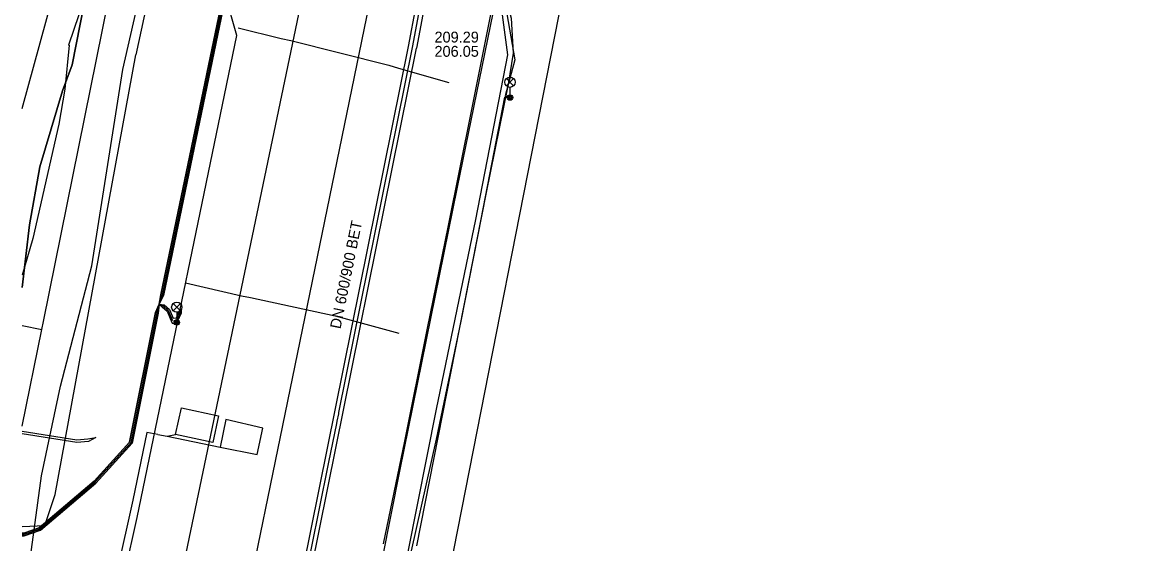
# Model space of a CAD drawing. Extents: x -595540 to -593988, y -1160850 to -1159202.
# Drawn here: x -595539.6 to -595457.2, y -1159582.8 to -1159544.3 of the extents above; entities that cross this region are included whole.
import ezdxf

# ---------------------------------------------------------------- set-up
doc = ezdxf.new("R2010")
doc.units = 0
for name, color, linetype in [('BKOM_kabel koordinační_optický', 7, 'Continuous'), ('BVK-JEDNOTNA_popisy', 7, 'Continuous'), ('BVK-JEDNOTNA_trasa sítě', 7, 'Continuous'), ('BVK-JEDNOTNA_trasa sítě obvodem', 7, 'Continuous'), ('BVK-VODOVOD_trasa sítě', 7, 'Continuous'), ('CETIN_kabel podzemní', 7, 'Continuous'), ('DPMB_kabel', 7, 'Continuous'), ('DPMB_kyneta', 7, 'Continuous'), ('DPMB_trolejové vedení-nosné lano', 7, 'Continuous'), ('DSP-SDEL-VODAFONE_kabel', 7, 'Continuous'), ('EON-NN_kabel', 7, 'Continuous'), ('EON-NN_kabel zrušené sítě', 7, 'Continuous'), ('EON-VN_kabel', 7, 'Continuous'), ('INNOGY-NTL_trasa sítě', 7, 'Continuous'), ('INNOGY-STL_trasa sítě', 7, 'Continuous'), ('TSB_kabel VO', 7, 'Continuous'), ('TSB_lampy VO', 7, 'Continuous')]:
    doc.layers.add(name, color=color, linetype=linetype)

msp = doc.modelspace()

# ---------------------------------------------------------------- linework, layer by layer
at = {"layer": 'BKOM_kabel koordinační_optický'}
for points in [[(-595518.91, -1159605.43), (-595517.68, -1159600.98), (-595516.64, -1159597.95), (-595514.94, -1159594.54), (-595511.13, -1159583.41), (-595509.02, -1159572.87), (-595506.14, -1159558.89), (-595503.77, -1159546.75), (-595504.47, -1159541.56), (-595504.52, -1159538.6), (-595504.41, -1159536.46)], [(-595528.89, -1159574.86), (-595528.27, -1159574.75), (-595527.83, -1159572.79), (-595525.12, -1159573.38), (-595525.54, -1159575.34), (-595528.27, -1159574.75)], [(-595529.579, -1159574.737), (-595528.89, -1159574.86), (-595524.99, -1159575.68), (-595522.26, -1159576.22), (-595521.85, -1159574.27), (-595524.56, -1159573.65), (-595524.99, -1159575.68)], [(-595529.579, -1159574.737), (-595530.4, -1159574.59), (-595531.44, -1159579.58), (-595532.58, -1159584.77), (-595534.03, -1159589.97), (-595536.14, -1159594.07), (-595539.55, -1159597.96), (-595539.58, -1159597.987)]]:
    msp.add_lwpolyline(points, dxfattribs=at)
at = {"layer": 'BVK-JEDNOTNA_popisy'}
msp.add_line((-595509.18, -1159545.96), (-595509.18, -1159545.96), dxfattribs=at)
at = {"layer": 'BVK-JEDNOTNA_trasa sítě'}
for points in [[(-595510.8, -1159546.19), (-595508.537, -1159534.149), (-595507.812, -1159530.306), (-595504.126, -1159510.698), (-595504.05, -1159510.273), (-595503.578, -1159507.777), (-595502.09, -1159499.87)], [(-595519.47, -1159589.22), (-595517.014, -1159577.035), (-595516.965, -1159576.79), (-595516.392, -1159573.947), (-595516.357, -1159573.771), (-595516.246, -1159573.222), (-595516.226, -1159573.123), (-595510.8, -1159546.19)]]:
    msp.add_lwpolyline(points, dxfattribs=at)
at = {"layer": 'BVK-JEDNOTNA_trasa sítě obvodem'}
for p, q in [((-595519.764, -1159589.161), (-595511.094, -1159546.131)), ((-595519.176, -1159589.279), (-595510.506, -1159546.249))]:
    msp.add_line(p, q, dxfattribs=at)
for points in [[(-595511.095, -1159546.135), (-595508.832, -1159534.094), (-595508.107, -1159530.251), (-595504.421, -1159510.644), (-595504.345, -1159510.219), (-595503.873, -1159507.722), (-595502.385, -1159499.815)], [(-595501.795, -1159499.925), (-595503.283, -1159507.833), (-595503.755, -1159510.328), (-595503.831, -1159510.752), (-595507.517, -1159530.362), (-595508.242, -1159534.205), (-595510.505, -1159546.245)]]:
    msp.add_lwpolyline(points, dxfattribs=at)
at = {"layer": 'BVK-VODOVOD_trasa sítě'}
msp.add_line((-595515.212, -1159621.352), (-595494.616, -1159516.344), dxfattribs=at)
msp.add_lwpolyline([(-595529.291, -1159617.5), (-595514.159, -1159543.939), (-595505.658, -1159502.67), (-595497.983, -1159465.258), (-595497.446, -1159462.645), (-595496.304, -1159457.089)], dxfattribs=at)
at = {"layer": 'CETIN_kabel podzemní'}
for points in [[(-595529.37, -1159538.18), (-595531.21, -1159546.74)], [(-595539.58, -1159581.533), (-595537.92, -1159581.46), (-595537.15, -1159579.17), (-595531.21, -1159546.74)]]:
    msp.add_lwpolyline(points, dxfattribs=at)
at = {"layer": 'DPMB_kabel'}
for points in [[(-595539.58, -1159582.216), (-595539.432, -1159582.219), (-595538.241, -1159581.811), (-595534.15, -1159578.333), (-595531.476, -1159575.393), (-595529.566, -1159565.788), (-595529.488, -1159565.133), (-595529.174, -1159564.486), (-595524.65, -1159542.718), (-595524.928, -1159536.008), (-595523.012, -1159526.84), (-595520.851, -1159516.499), (-595519.845, -1159513.553), (-595518.607, -1159509.986), (-595518.497, -1159509.492), (-595518.227, -1159509.088), (-595516.814, -1159505.197), (-595514.772, -1159496.722), (-595512.512, -1159485.674), (-595511.142, -1159479.647), (-595510.632, -1159475.585), (-595506.782, -1159456.959), (-595503.271, -1159441.097), (-595502.334, -1159438.059)], [(-595539.58, -1159550.702), (-595533.858, -1159529.783), (-595532.809, -1159517.989), (-595530.449, -1159505.848), (-595529.936, -1159500.812), (-595527.678, -1159496.971), (-595525.911, -1159494.223), (-595525.165, -1159490.562), (-595521.464, -1159478.927), (-595513.025, -1159448.911), (-595510.625, -1159439.632)], [(-595539.58, -1159582.216), (-595539.432, -1159582.219), (-595538.241, -1159581.811), (-595534.15, -1159578.333), (-595531.476, -1159575.393), (-595529.566, -1159565.788), (-595529.488, -1159565.133), (-595529.174, -1159564.489), (-595529.174, -1159564.483), (-595524.65, -1159542.718), (-595524.928, -1159536.008), (-595523.012, -1159526.84), (-595520.851, -1159516.499), (-595519.845, -1159513.553), (-595518.607, -1159509.986), (-595518.497, -1159509.492), (-595518.227, -1159509.088), (-595516.814, -1159505.197), (-595514.772, -1159496.722), (-595512.512, -1159485.674), (-595511.142, -1159479.647), (-595510.632, -1159475.585), (-595506.782, -1159456.959), (-595503.271, -1159441.097)], [(-595539.58, -1159582.018), (-595539.463, -1159582.02), (-595538.34, -1159581.632), (-595534.291, -1159578.187), (-595531.663, -1159575.303), (-595529.756, -1159565.745), (-595529.49, -1159565.13), (-595529.367, -1159564.435), (-595524.85, -1159542.702), (-595525.13, -1159535.992), (-595523.208, -1159526.8), (-595521.047, -1159516.443), (-595520.033, -1159513.486), (-595518.793, -1159509.914), (-595518.5, -1159509.495), (-595518.837, -1159508.901), (-595517.37, -1159505.024), (-595515.366, -1159496.581), (-595513.098, -1159485.55), (-595511.757, -1159479.328), (-595510.832, -1159475.538), (-595506.978, -1159456.92)], [(-595539.58, -1159582.018), (-595539.463, -1159582.02), (-595538.34, -1159581.632), (-595534.291, -1159578.187), (-595531.663, -1159575.303), (-595529.756, -1159565.745), (-595529.49, -1159565.13), (-595529.367, -1159564.435), (-595524.85, -1159542.702), (-595525.13, -1159535.992), (-595523.208, -1159526.8), (-595521.047, -1159516.443), (-595520.033, -1159513.486), (-595518.793, -1159509.914), (-595518.5, -1159509.495), (-595518.837, -1159508.901), (-595517.37, -1159505.024), (-595515.366, -1159496.581), (-595513.098, -1159485.55), (-595511.757, -1159479.328), (-595510.832, -1159475.538), (-595506.978, -1159456.92)], [(-595539.58, -1159582.018), (-595539.463, -1159582.02), (-595538.34, -1159581.632), (-595534.291, -1159578.187), (-595531.663, -1159575.303), (-595529.756, -1159565.745), (-595529.49, -1159565.13), (-595529.367, -1159564.435), (-595524.85, -1159542.702), (-595525.13, -1159535.992), (-595523.208, -1159526.8), (-595521.047, -1159516.443), (-595520.033, -1159513.486), (-595518.793, -1159509.914), (-595518.5, -1159509.495), (-595518.837, -1159508.901), (-595517.37, -1159505.024), (-595515.366, -1159496.581), (-595513.098, -1159485.55), (-595511.757, -1159479.328), (-595510.832, -1159475.538), (-595506.978, -1159456.92)], [(-595539.58, -1159582.216), (-595539.432, -1159582.219), (-595538.241, -1159581.811), (-595534.15, -1159578.333), (-595531.476, -1159575.393), (-595529.566, -1159565.788), (-595529.488, -1159565.133), (-595529.174, -1159564.488), (-595524.65, -1159542.718), (-595524.928, -1159536.008), (-595523.012, -1159526.84), (-595520.851, -1159516.499), (-595519.845, -1159513.553), (-595518.607, -1159509.986), (-595518.497, -1159509.492), (-595518.227, -1159509.088), (-595516.814, -1159505.197), (-595514.772, -1159496.722), (-595512.512, -1159485.674), (-595511.142, -1159479.647), (-595510.632, -1159475.585), (-595506.782, -1159456.959)], [(-595539.58, -1159582.216), (-595539.432, -1159582.219), (-595538.241, -1159581.811), (-595534.15, -1159578.333), (-595531.476, -1159575.393), (-595529.566, -1159565.788), (-595529.488, -1159565.133), (-595529.174, -1159564.488), (-595524.65, -1159542.718), (-595524.928, -1159536.008), (-595523.012, -1159526.84), (-595520.851, -1159516.499), (-595519.845, -1159513.553), (-595518.607, -1159509.986), (-595518.497, -1159509.492), (-595518.227, -1159509.088), (-595516.814, -1159505.197), (-595514.772, -1159496.722), (-595512.512, -1159485.674), (-595511.142, -1159479.647), (-595510.632, -1159475.585), (-595506.782, -1159456.959)], [(-595531.663, -1159575.303), (-595529.756, -1159565.744), (-595529.49, -1159565.13), (-595529.367, -1159564.434), (-595524.85, -1159542.702), (-595525.13, -1159535.992), (-595523.208, -1159526.8), (-595521.047, -1159516.443), (-595520.033, -1159513.486), (-595518.793, -1159509.914), (-595518.5, -1159509.495), (-595518.413, -1159509.014), (-595517.006, -1159505.14), (-595514.966, -1159496.684), (-595512.706, -1159485.629), (-595511.338, -1159479.611), (-595510.831, -1159475.54), (-595506.978, -1159456.917)], [(-595531.663, -1159575.303), (-595529.756, -1159565.744), (-595529.49, -1159565.13), (-595529.367, -1159564.434), (-595524.85, -1159542.702), (-595525.13, -1159535.992), (-595523.208, -1159526.8), (-595521.047, -1159516.443), (-595520.033, -1159513.486), (-595518.793, -1159509.914), (-595518.5, -1159509.495), (-595518.413, -1159509.014), (-595517.006, -1159505.14), (-595514.966, -1159496.684), (-595512.706, -1159485.629), (-595511.338, -1159479.611), (-595510.831, -1159475.54), (-595506.978, -1159456.917)], [(-595506.978, -1159456.917), (-595510.831, -1159475.54), (-595511.338, -1159479.611), (-595512.706, -1159485.629), (-595514.966, -1159496.684), (-595517.006, -1159505.14), (-595518.413, -1159509.014), (-595518.5, -1159509.495), (-595518.793, -1159509.914), (-595520.033, -1159513.486), (-595521.047, -1159516.443), (-595523.208, -1159526.8), (-595525.13, -1159535.992), (-595524.85, -1159542.702), (-595529.367, -1159564.434), (-595529.49, -1159565.13), (-595529.125, -1159565.176), (-595528.736, -1159565.531), (-595528.464, -1159566.168), (-595528.207, -1159566.147), (-595528.013, -1159565.633), (-595527.84, -1159565.5)], [(-595506.978, -1159456.918), (-595510.832, -1159475.543), (-595511.341, -1159479.613), (-595512.706, -1159485.629), (-595514.966, -1159496.685), (-595517.006, -1159505.139), (-595518.412, -1159509.013), (-595518.5, -1159509.494), (-595518.793, -1159509.914), (-595520.034, -1159513.487), (-595521.047, -1159516.443), (-595523.208, -1159526.8), (-595525.13, -1159535.992), (-595524.85, -1159542.703), (-595529.367, -1159564.434), (-595529.49, -1159565.13), (-595529.125, -1159565.175), (-595528.735, -1159565.531), (-595528.465, -1159566.168), (-595528.206, -1159566.145), (-595528.013, -1159565.633), (-595527.84, -1159565.501)], [(-595506.782, -1159456.96), (-595510.63, -1159475.579), (-595511.143, -1159479.652), (-595512.511, -1159485.672), (-595514.772, -1159496.723), (-595516.814, -1159505.197), (-595518.226, -1159509.086), (-595518.501, -1159509.495), (-595518.607, -1159509.986), (-595519.845, -1159513.554), (-595520.851, -1159516.497), (-595523.012, -1159526.84), (-595524.929, -1159536.008), (-595524.65, -1159542.718), (-595529.174, -1159564.486), (-595529.486, -1159565.127), (-595528.901, -1159565.656), (-595528.524, -1159566.536), (-595528.244, -1159566.585), (-595527.849, -1159565.796), (-595527.849, -1159565.533)], [(-595506.782, -1159456.96), (-595510.63, -1159475.579), (-595511.143, -1159479.652), (-595512.512, -1159485.675), (-595514.772, -1159496.723), (-595516.814, -1159505.197), (-595518.226, -1159509.086), (-595518.501, -1159509.495), (-595518.607, -1159509.986), (-595519.845, -1159513.554), (-595520.851, -1159516.497), (-595523.012, -1159526.84), (-595524.929, -1159536.008), (-595524.65, -1159542.718), (-595529.174, -1159564.486), (-595529.486, -1159565.127), (-595528.901, -1159565.656), (-595528.524, -1159566.536), (-595528.244, -1159566.585), (-595527.849, -1159565.796), (-595527.849, -1159565.533)], [(-595539.58, -1159582.018), (-595539.463, -1159582.02), (-595538.34, -1159581.632), (-595534.291, -1159578.188), (-595531.663, -1159575.303)], [(-595539.58, -1159582.018), (-595539.463, -1159582.02), (-595538.34, -1159581.632), (-595534.291, -1159578.188), (-595531.663, -1159575.303)]]:
    msp.add_lwpolyline(points, dxfattribs=at)
at = {"layer": 'DPMB_kyneta'}
for points in [[(-595518.5, -1159509.495), (-595518.607, -1159509.987), (-595519.845, -1159513.553), (-595520.853, -1159516.497), (-595523.012, -1159526.84), (-595524.93, -1159536.008), (-595524.65, -1159542.718), (-595529.173, -1159564.486), (-595529.49, -1159565.13)], [(-595518.5, -1159509.495), (-595518.793, -1159509.913), (-595520.035, -1159513.487), (-595521.047, -1159516.443), (-595523.208, -1159526.8), (-595525.13, -1159535.992), (-595524.85, -1159542.702), (-595529.367, -1159564.434), (-595529.49, -1159565.13)], [(-595518.5, -1159509.495), (-595518.7, -1159509.95), (-595519.94, -1159513.52), (-595520.95, -1159516.47), (-595523.11, -1159526.82), (-595525.03, -1159536), (-595524.75, -1159542.71), (-595529.27, -1159564.46), (-595529.49, -1159565.13)], [(-595529.49, -1159565.13), (-595529.564, -1159565.791), (-595531.477, -1159575.397), (-595534.15, -1159578.332), (-595538.24, -1159581.808), (-595539.434, -1159582.22), (-595539.58, -1159582.217)], [(-595529.49, -1159565.13), (-595529.758, -1159565.746), (-595531.663, -1159575.303), (-595534.29, -1159578.188), (-595538.34, -1159581.632), (-595539.466, -1159582.02), (-595539.58, -1159582.018)], [(-595529.49, -1159565.13), (-595529.661, -1159565.769), (-595531.57, -1159575.35), (-595534.22, -1159578.26), (-595538.29, -1159581.72), (-595539.45, -1159582.12), (-595539.58, -1159582.118)], [(-595529.49, -1159565.13), (-595529.235, -1159565.345), (-595528.904, -1159565.649), (-595528.546, -1159566.489)], [(-595529.49, -1159565.13), (-595529.125, -1159565.175), (-595528.736, -1159565.531), (-595528.465, -1159566.169)], [(-595529.49, -1159565.13), (-595529.18, -1159565.26), (-595528.82, -1159565.59), (-595528.506, -1159566.327)], [(-595528.207, -1159566.145), (-595528.012, -1159565.631), (-595527.84, -1159565.5)], [(-595528.106, -1159566.159), (-595527.92, -1159565.67), (-595527.84, -1159565.5)], [(-595528.004, -1159566.174), (-595527.828, -1159565.709), (-595527.84, -1159565.5)]]:
    msp.add_lwpolyline(points, dxfattribs=at)
at = {"layer": 'DPMB_trolejové vedení-nosné lano'}
for points in [[(-595523.649, -1159544.751), (-595520.476, -1159545.535), (-595519.787, -1159545.678), (-595512.545, -1159547.507), (-595511.829, -1159547.716), (-595508.132, -1159548.774)], [(-595527.552, -1159563.554), (-595523.41, -1159564.507), (-595522.752, -1159564.632), (-595516.516, -1159566.005), (-595515.868, -1159566.172), (-595511.813, -1159567.262)]]:
    msp.add_lwpolyline(points, dxfattribs=at)
at = {"layer": 'DSP-SDEL-VODAFONE_kabel'}
for points in [[(-595539.58, -1159563.898), (-595539.06, -1159559.29), (-595538.3, -1159555.01), (-595536.62, -1159549.4), (-595535.9, -1159547.47), (-595535.03, -1159542.99), (-595534.34, -1159540.47), (-595534.36, -1159539.82), (-595534.67, -1159538.65), (-595534.75, -1159537.91), (-595534.72, -1159537.24), (-595533.66, -1159532.53), (-595533.25, -1159530.4), (-595533.12, -1159529.25)], [(-595535.03, -1159542.99), (-595535.9, -1159547.47), (-595536.62, -1159549.4), (-595538.3, -1159555.01), (-595539.06, -1159559.29), (-595539.58, -1159563.898)]]:
    msp.add_lwpolyline(points, dxfattribs=at)
at = {"layer": 'EON-NN_kabel'}
for points in [[(-595539.58, -1159527.204), (-595536.365, -1159527.883), (-595533.228, -1159528.311), (-595532.256, -1159528.567), (-595531.654, -1159528.846), (-595531.564, -1159529.19), (-595531.523, -1159529.507), (-595531.568, -1159529.85), (-595531.64, -1159530.523), (-595532.108, -1159533.895), (-595532.973, -1159538.086), (-595534.069, -1159540.924), (-595535.42, -1159543.803), (-595536.163, -1159546.019), (-595536.132, -1159546.018), (-595536.45, -1159549.265), (-595536.875, -1159551.857), (-595538.797, -1159560.302), (-595539.58, -1159562.998)], [(-595503.48, -1159536.94), (-595504.18, -1159539.97), (-595504.14, -1159541.78), (-595503.53, -1159544.05), (-595503.38, -1159546.62), (-595503.75, -1159548.9), (-595505.4, -1159557.02), (-595507.23, -1159566.39), (-595509.05, -1159575.08), (-595510.89, -1159583.32), (-595512.08, -1159586.69), (-595514.79, -1159593.92), (-595515.61, -1159598.08), (-595518.38, -1159611.47), (-595520.64, -1159622.94), (-595521.012, -1159624.936), (-595521.11, -1159625.463), (-595521.22, -1159626.05), (-595520.927, -1159626.698), (-595520.89, -1159626.78), (-595519.26, -1159627.21), (-595518.67, -1159627.45), (-595518.663, -1159627.45), (-595517.646, -1159627.479)], [(-595539.58, -1159574.49), (-595535.56, -1159575.13), (-595534.743, -1159575.063), (-595534.148, -1159574.968), (-595534.703, -1159575.261), (-595535.568, -1159575.332), (-595539.58, -1159574.692)]]:
    msp.add_lwpolyline(points, dxfattribs=at)
at = {"layer": 'EON-NN_kabel zrušené sítě'}
for points in [[(-595488.717, -1159481.833), (-595490.991, -1159481.115), (-595491.466, -1159480.965), (-595491.973, -1159480.91), (-595492.241, -1159481.106), (-595492.636, -1159481.666), (-595494.226, -1159489.225), (-595495.368, -1159494.427), (-595495.419, -1159495.542), (-595495.838, -1159498.212), (-595497.194, -1159505.22), (-595497.838, -1159507.586), (-595499.173, -1159514.034), (-595500.384, -1159520.776), (-595501.905, -1159528.327), (-595503.097, -1159534.344), (-595504.821, -1159542.646), (-595506.481, -1159550.899), (-595508.169, -1159559.33), (-595509.751, -1159567.028), (-595511.396, -1159575.235), (-595512.955, -1159582.811)], [(-595519.254, -1159627.147), (-595520.58, -1159626.75), (-595520.927, -1159626.698), (-595521.51, -1159626.61), (-595521.261, -1159625.289), (-595521.149, -1159624.695), (-595519.74, -1159617.23), (-595518.19, -1159609.46), (-595514.93, -1159593.56), (-595511.74, -1159577.44), (-595507.47, -1159556.5), (-595504.238, -1159540.657)]]:
    msp.add_lwpolyline(points, dxfattribs=at)
at = {"layer": 'EON-VN_kabel'}
msp.add_lwpolyline([(-595538.989, -1159583.774), (-595538.155, -1159577.784), (-595536.767, -1159571.187), (-595534.443, -1159562.316), (-595532.164, -1159547.827), (-595530.136, -1159538.88)], dxfattribs=at)
at = {"layer": 'INNOGY-NTL_trasa sítě'}
for points in [[(-595538.02, -1159566.42), (-595532.36, -1159538.43), (-595531.45, -1159533.9), (-595523.54, -1159496.94), (-595521.97, -1159489.61), (-595521.52, -1159485.2), (-595521.38, -1159484.55), (-595521.32, -1159484.32)], [(-595539.58, -1159574.141), (-595538.137, -1159566.998), (-595538.02, -1159566.42)], [(-595539.58, -1159566.709), (-595538.137, -1159566.998)]]:
    msp.add_lwpolyline(points, dxfattribs=at)
at = {"layer": 'INNOGY-STL_trasa sítě'}
msp.add_lwpolyline([(-595539.58, -1159590.57), (-595529.66, -1159593.85), (-595517.72, -1159536.65), (-595517.27, -1159534.4), (-595510.17, -1159497.42), (-595509.95, -1159496.28), (-595499.61, -1159445.09), (-595495.94, -1159431.75), (-595489.48, -1159407.69), (-595484.08, -1159387.62), (-595478.29, -1159376.98), (-595474.824, -1159365.098), (-595474.69, -1159364.64), (-595474.58, -1159364.26), (-595457.24, -1159303.77)], dxfattribs=at)
at = {"layer": 'TSB_kabel VO'}
for points in [[(-595539.58, -1159598.766), (-595536.44, -1159595.84), (-595533.46, -1159590.07), (-595532.92, -1159589.03), (-595531.115, -1159580.859), (-595523.75, -1159545.32), (-595526.538, -1159535.616), (-595525.44, -1159524.222), (-595522.978, -1159515.521), (-595519.655, -1159506.027), (-595516.649, -1159500.173), (-595515.76, -1159497.37), (-595515.29, -1159490.09), (-595512.319, -1159488.453), (-595502.702, -1159445.343)], [(-595500.06, -1159509.135), (-595500.02, -1159509.49), (-595499.78, -1159510.68), (-595502.1, -1159521.95), (-595504.95, -1159535.55), (-595505.03, -1159536.9), (-595503.25, -1159547.11), (-595503.978, -1159549.761), (-595503.61, -1159549.89), (-595504.007, -1159549.876), (-595505.754, -1159558.859), (-595510.5, -1159582.96)]]:
    msp.add_lwpolyline(points, dxfattribs=at)
at = {"layer": 'TSB_lampy VO'}
for p, q in [((-595503.875, -1159549.03), (-595503.345, -1159548.5)), ((-595503.875, -1159548.5), (-595503.345, -1159549.03)), ((-595503.875, -1159549.03), (-595503.345, -1159548.5)), ((-595503.875, -1159548.5), (-595503.345, -1159549.03)), ((-595503.61, -1159549.14), (-595503.61, -1159549.89)), ((-595503.61, -1159549.14), (-595503.61, -1159549.89)), ((-595528.455, -1159565.62), (-595527.925, -1159565.09)), ((-595528.455, -1159565.09), (-595527.925, -1159565.62)), ((-595528.455, -1159565.62), (-595527.925, -1159565.09)), ((-595528.455, -1159565.09), (-595527.925, -1159565.62)), ((-595528.19, -1159565.73), (-595528.19, -1159566.48)), ((-595528.19, -1159565.73), (-595528.19, -1159566.48))]:
    msp.add_line(p, q, dxfattribs=at)
for centre, radius in [((-595503.61, -1159548.765), 0.375), ((-595503.61, -1159548.765), 0.375), ((-595503.61, -1159549.89), 0.2), ((-595503.61, -1159549.89), 0.2), ((-595503.61, -1159549.89), 0.145), ((-595503.61, -1159549.89), 0.145), ((-595503.61, -1159549.89), 0.0876), ((-595503.61, -1159549.89), 0.0876), ((-595528.19, -1159565.355), 0.375), ((-595528.19, -1159565.355), 0.375), ((-595528.19, -1159566.48), 0.2), ((-595528.19, -1159566.48), 0.2), ((-595528.19, -1159566.48), 0.145), ((-595528.19, -1159566.48), 0.145), ((-595528.19, -1159566.48), 0.0876), ((-595528.19, -1159566.48), 0.0876)]:
    msp.add_circle(centre, radius, dxfattribs=at)

# ---------------------------------------------------------------- texts
at = {"layer": 'BVK-JEDNOTNA_popisy'}
for s, p in [('209.29', (-595509.18, -1159545.835)), ('206.05', (-595509.18, -1159546.885))]:
    msp.add_text(s, height=0.8, dxfattribs=at).set_placement(p)
msp.add_text('DN 600/900 BET', height=0.8, rotation=78.60981, dxfattribs=at).set_placement((-595516.112, -1159567.001))

doc.saveas('drawing.dxf')
